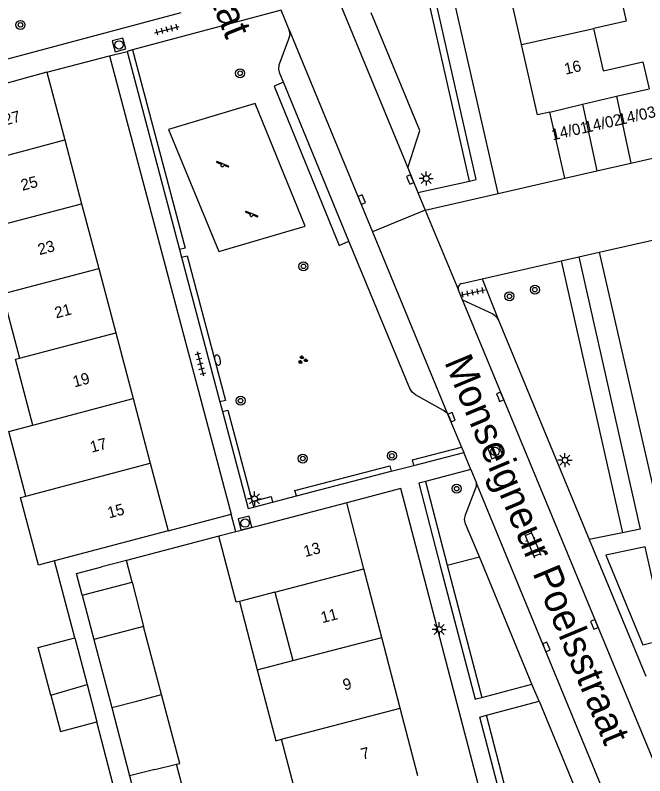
# Model space of a CAD drawing. Extents: x 136000 to 138005, y 398500 to 400500.
# Drawn here: x 137462.4 to 137518.2, y 399333.7 to 399401.1 of the extents above; entities that cross this region are included whole.
import ezdxf

# ---------------------------------------------------------------- set-up
doc = ezdxf.new("R2010")
doc.units = 0
for name, color, linetype in [('gg-afsc-erfafscheiding', 7, 'Continuous'), ('gg-anno-huisnummerreeks BGT', 7, 'Continuous'), ('gg-anno-openbare ruimte label', 7, 'Continuous'), ('gg-bbg-bijgebouw', 7, 'Continuous'), ('gg-bbg-gedigitaliseerde bebouwing', 7, 'Continuous'), ('gg-bbg-gedigitaliseerde bijgebouw', 7, 'Continuous'), ('gg-bbg-hoofdgebouw', 7, 'Continuous'), ('gg-bbg-luifel en loopbrug', 7, 'Continuous'), ('gg-bbg-tussenscheiding', 7, 'Continuous'), ('gg-knt-verharding', 7, 'Continuous'), ('gg-knt-verharding nz', 7, 'Continuous'), ('gt-grn-groengrens', 7, 'Continuous'), ('gt-grn-weggrens', 7, 'Continuous'), ('gt-symb-boom', 7, 'Continuous'), ('gt-symb-brandkraan', 7, 'Continuous'), ('gt-symb-groenvak', 7, 'Continuous'), ('gt-symb-klinker verharding', 7, 'Continuous'), ('gt-symb-kolk', 7, 'Continuous'), ('gt-symb-lichtmast', 7, 'Continuous'), ('gt-symb-rioolschacht', 7, 'Continuous'), ('gt-symb-speelvoorziening', 7, 'Continuous'), ('gt-symb-tegel verharding', 7, 'Continuous')]:
    doc.layers.add(name, color=color, linetype=linetype)

# ---------------------------------------------------------------- blocks, each defined once
blk = doc.blocks.new('gt0-KOLK')
at = {"layer": 'gt-symb-kolk'}
blk.add_lwpolyline([(0, 0), (0.375, 0), (0.375, 0.4), (-0.375, 0.4), (-0.375, 0), (0, 0)], dxfattribs=at)
blk = doc.blocks.new('gt0-KL1')
at = {"layer": 'gt-symb-klinker verharding'}
for p, q in [((-1.15, 0.3), (1.15, 0.3)), ((-1, -0.3), (-1, 0.3)), ((-0.5, 0.3), (-0.5, 0.45)), ((0, -0.3), (0, 0.3)), ((0.5, 0.3), (0.5, 0.45)), ((1, -0.3), (1, 0.3)), ((-1.15, -0.3), (1.15, -0.3)), ((-0.5, -0.45), (-0.5, -0.3)), ((0.5, -0.45), (0.5, -0.3))]:
    blk.add_line(p, q, dxfattribs=at)
blk = doc.blocks.new('gt0-LMAST')
at = {"layer": 'gt-symb-lichtmast'}
for p, q in [((-0.182, 0.173), (-0.447, 0.438)), ((-0.005, 0.246), (-0.005, 0.621)), ((0.172, 0.173), (0.437, 0.438)), ((-0.255, -0.004), (-0.63, -0.004)), ((-0.182, -0.181), (-0.447, -0.446)), ((-0.005, -0.254), (-0.005, -0.629)), ((0.437, -0.446), (0.172, -0.181)), ((0.245, -0.004), (0.62, -0.004))]:
    blk.add_line(p, q, dxfattribs=at)
blk.add_circle((-0.005, -0.004), 0.25, dxfattribs=at)
blk = doc.blocks.new('gt0-BOOM')
at = {"layer": 'gt-symb-boom'}
for radius in [0.4, 0.2]:
    blk.add_circle((0, 0), radius, dxfattribs=at)
blk = doc.blocks.new('gt0-RS')
at = {"layer": 'gt-symb-rioolschacht'}
blk.add_lwpolyline([(-0.5, -0.5), (0.5, -0.5), (0.5, 0.5), (-0.5, 0.5)], close=True, dxfattribs=at)
blk.add_circle((0, 0), 0.375, dxfattribs=at)
blk = doc.blocks.new('gt0-TEG1')
at = {"layer": 'gt-symb-tegel verharding'}
for p, q in [((-1.125, 0), (1.125, 0)), ((-0.9, -0.25), (-0.9, 0.25)), ((-0.45, -0.25), (-0.45, 0.25)), ((0, -0.25), (0, 0.25)), ((0.45, -0.25), (0.45, 0.25)), ((0.9, -0.25), (0.9, 0.25))]:
    blk.add_line(p, q, dxfattribs=at)
blk = doc.blocks.new('gt0-GRVAK')
at = {"layer": 'gt-symb-groenvak'}
for p, q in [((-0.11, 0.189), (-0.228, 0.24)), ((-0.182, 0.153), (0.088, 0.153)), ((-0.091, 0.211), (-0.156, 0.322)), ((-0.047, 0.214), (-0.047, 0.393)), ((-0.004, 0.211), (0.061, 0.322)), ((0.015, 0.189), (0.133, 0.24)), ((0.262, -0.052), (0.197, 0.059)), ((0.305, -0.049), (0.305, 0.13)), ((0.349, -0.052), (0.414, 0.059)), ((-0.245, -0.228), (-0.363, -0.177)), ((-0.318, -0.264), (-0.047, -0.264)), ((-0.226, -0.206), (-0.291, -0.095)), ((-0.183, -0.203), (-0.183, -0.024)), ((-0.139, -0.206), (-0.074, -0.095)), ((-0.12, -0.228), (-0.002, -0.177)), ((0.243, -0.074), (0.125, -0.023)), ((0.17, -0.11), (0.441, -0.11)), ((0.368, -0.074), (0.486, -0.023))]:
    blk.add_line(p, q, dxfattribs=at)
blk = doc.blocks.new('gt0-SV')
at = {"layer": 'gt-symb-speelvoorziening'}
for p, q in [((-0.477, 0.255), (-0.08, 0.096)), ((0.542, -0.076), (-0.449, 0.324)), ((0.125, 0.014), (0.515, -0.143))]:
    blk.add_line(p, q, dxfattribs=at)
for centre, radius, start, end in [((-0.466, 0.291), 0.0369, 63.6251, 252.66016), ((-0.002, -0.005), 0.128, 127.68665, 8.59861), ((0.531, -0.111), 0.0363, 243.50852, 72.54358)]:
    blk.add_arc(centre, radius, start, end, dxfattribs=at)
blk = doc.blocks.new('gt0-BR')
at = {"layer": 'gt-symb-brandkraan'}
for centre, radius, start, end in [((-0.244, 0), 0.206, 107.56694, 252.43307), ((0.599, -2.664), 3, 106.89205, 107.56694), ((0, -0.691), 0.938, 73.10799, 106.89205), ((-0.599, -2.664), 3, 72.43309, 73.10799), ((0.244, 0), 0.206, 287.56695, 72.43309), ((0.599, 2.664), 3, 252.43307, 253.10797), ((0, 0.691), 0.938, 253.10797, 286.89206), ((-0.599, 2.664), 3, 286.89206, 287.56695)]:
    blk.add_arc(centre, radius, start, end, dxfattribs=at)

msp = doc.modelspace()

# ---------------------------------------------------------------- linework, layer by layer
at = {"layer": 'gg-afsc-erfafscheiding'}
for p, q in [((137480.417, 399354.922), (137472.216, 399352.788)), ((137467.639, 399345.917), (137465.851, 399352.74)), ((137471.396, 399331.58), (137469.591, 399338.468))]:
    msp.add_line(p, q, dxfattribs=at)
at = {"layer": 'gg-bbg-bijgebouw'}
for p, q in [((137511.08, 399386.66), (137509.77, 399392.51)), ((137516.943, 399387.997), (137519.942, 399388.681)), ((137513.93, 399387.31), (137516.943, 399387.997)), ((137511.08, 399386.66), (137513.93, 399387.31))]:
    msp.add_line(p, q, dxfattribs=at)
at = {"layer": 'gg-bbg-gedigitaliseerde bebouwing'}
for p, q in [((137514.515, 399396.178), (137513.665, 399399.94)), ((137461.224, 399376.417), (137462.73, 399370.722)), ((137481.905, 399355.309), (137480.417, 399354.922)), ((137483.856, 399355.817), (137481.905, 399355.309)), ((137485.384, 399349.976), (137482.238, 399349.157)), ((137485.384, 399349.976), (137486.965, 399343.904)), ((137483.82, 399343.085), (137486.965, 399343.904)), ((137487.549, 399330.949), (137485.978, 399336.939))]:
    msp.add_line(p, q, dxfattribs=at)
for points in [[(137515.234, 399406.366), (137516.526, 399400.579), (137513.665, 399399.94)], [(137514.515, 399396.178), (137518.01, 399396.983), (137518.559, 399394.595)], [(137463.923, 399364.779), (137462.376, 399370.629), (137462.73, 399370.722)], [(137463.307, 399358.485), (137461.792, 399364.216), (137463.923, 399364.779)], [(137464.415, 399352.36), (137462.829, 399358.358), (137463.307, 399358.485)], [(137482.238, 399349.157), (137481.939, 399349.079), (137480.417, 399354.922)], [(137483.82, 399343.085), (137485.457, 399336.803), (137485.978, 399336.939)]]:
    msp.add_lwpolyline(points, dxfattribs=at)
at = {"layer": 'gg-bbg-gedigitaliseerde bijgebouw'}
for p, q in [((137468.306, 399349.702), (137472.719, 399350.855)), ((137472.719, 399350.855), (137473.743, 399346.935)), ((137468.306, 399349.702), (137469.332, 399345.775)), ((137475.336, 399340.895), (137473.743, 399346.935)), ((137467.639, 399345.917), (137468.722, 399341.785)), ((137469.332, 399345.775), (137470.909, 399339.737)), ((137468.722, 399341.785), (137469.591, 399338.468)), ((137470.909, 399339.737), (137472.486, 399333.7)), ((137472.486, 399333.7), (137474.117, 399327.452))]:
    msp.add_line(p, q, dxfattribs=at)
for points in [[(137465.512, 399340.845), (137464.405, 399345.07), (137467.639, 399345.917)], [(137465.512, 399340.845), (137466.357, 399337.62), (137469.591, 399338.468)], [(137476.664, 399334.718), (137476.947, 399334.787), (137475.336, 399340.895)], [(137476.343, 399328.032), (137478.278, 399328.537), (137476.664, 399334.718)]]:
    msp.add_lwpolyline(points, dxfattribs=at)
at = {"layer": 'gg-bbg-hoofdgebouw'}
for p, q in [((137507.25, 399398.508), (137505.944, 399404.288)), ((137465.16, 399396.05), (137457.652, 399394.011)), ((137465.16, 399396.05), (137466.746, 399390.052)), ((137466.746, 399390.052), (137468.242, 399384.396)), ((137468.242, 399384.396), (137469.76, 399378.654)), ((137469.76, 399378.654), (137471.264, 399372.969)), ((137471.264, 399372.969), (137472.808, 399367.128)), ((137472.808, 399367.128), (137474.323, 399361.401)), ((137474.323, 399361.401), (137475.91, 399355.4)), ((137491.749, 399357.882), (137483.856, 399355.817)), ((137493.272, 399352.04), (137491.749, 399357.882)), ((137475.91, 399355.4), (137465.851, 399352.74)), ((137465.851, 399352.74), (137464.415, 399352.36)), ((137494.858, 399345.953), (137493.272, 399352.04)), ((137496.493, 399339.678), (137494.858, 399345.953)), ((137498.053, 399333.691), (137496.493, 399339.678))]:
    msp.add_line(p, q, dxfattribs=at)
msp.add_lwpolyline([(137509.77, 399392.51), (137508.66, 399392.27), (137507.25, 399398.508)], dxfattribs=at)
at = {"layer": 'gg-bbg-luifel en loopbrug'}
for p, q in [((137472.216, 399352.788), (137470.026, 399352.218)), ((137472.719, 399350.855), (137472.216, 399352.788)), ((137467.8, 399351.638), (137470.026, 399352.218)), ((137468.306, 399349.702), (137467.8, 399351.638)), ((137482.238, 399349.157), (137483.82, 399343.085))]:
    msp.add_line(p, q, dxfattribs=at)
at = {"layer": 'gg-bbg-tussenscheiding'}
for p, q in [((137507.25, 399398.508), (137513.665, 399399.94)), ((137515.67, 399393.943), (137518.559, 399394.595)), ((137512.661, 399393.218), (137515.67, 399393.943)), ((137515.67, 399393.943), (137516.943, 399387.997)), ((137509.77, 399392.51), (137512.661, 399393.218)), ((137512.661, 399393.218), (137513.93, 399387.31)), ((137457.942, 399387.731), (137466.746, 399390.052)), ((137459.431, 399382.101), (137468.242, 399384.396)), ((137461.224, 399376.417), (137469.76, 399378.654)), ((137462.73, 399370.722), (137471.264, 399372.969)), ((137463.923, 399364.779), (137472.808, 399367.128)), ((137463.307, 399358.485), (137474.323, 399361.401)), ((137485.384, 399349.976), (137493.272, 399352.04)), ((137473.743, 399346.935), (137469.332, 399345.775)), ((137486.965, 399343.904), (137494.858, 399345.953)), ((137465.512, 399340.845), (137468.722, 399341.785)), ((137473.135, 399340.314), (137475.336, 399340.895)), ((137470.909, 399339.737), (137473.135, 399340.314)), ((137485.978, 399336.939), (137496.493, 399339.678)), ((137474.72, 399334.244), (137476.664, 399334.718)), ((137474.72, 399334.244), (137472.486, 399333.7))]:
    msp.add_line(p, q, dxfattribs=at)
at = {"layer": 'gg-knt-verharding'}
for p, q in [((137505.164, 399385.311), (137493.421, 399437.164)), ((137477.051, 399401.319), (137458.967, 399396.503)), ((137485.932, 399401.548), (137472.763, 399398.029)), ((137486.653, 399399.801), (137485.932, 399401.548)), ((137472.763, 399398.029), (137472.28, 399397.9)), ((137472.28, 399397.9), (137476.933, 399380.333)), ((137465.16, 399396.05), (137470.71, 399397.52)), ((137470.71, 399397.52), (137481.497, 399356.878)), ((137491.95, 399381.07), (137486.132, 399395.169)), ((137497.171, 399387.57), (137498.067, 399385.399)), ((137498.067, 399385.399), (137502.634, 399386.41)), ((137505.164, 399385.311), (137511.08, 399386.66)), ((137498.067, 399385.399), (137498.71, 399383.84)), ((137498.71, 399383.84), (137505.164, 399385.311)), ((137514.123, 399380.104), (137523.409, 399382.214)), ((137476.933, 399380.333), (137477.111, 399379.661)), ((137477.111, 399379.661), (137480.506, 399366.842)), ((137510.767, 399379.341), (137512.328, 399379.696)), ((137512.328, 399379.696), (137514.123, 399380.104)), ((137514.123, 399380.104), (137524.319, 399335.572)), ((137503.745, 399377.746), (137510.767, 399379.341)), ((137501.96, 399377.34), (137503.745, 399377.746)), ((137503.745, 399377.746), (137505.2, 399374.08)), ((137502.008, 399375.87), (137501.655, 399376.723)), ((137505.2, 399374.08), (137513.238, 399354.651)), ((137480.506, 399366.842), (137480.737, 399365.973)), ((137500.66, 399365.838), (137501.924, 399362.826)), ((137501.924, 399362.826), (137502.12, 399362.36)), ((137497.707, 399361.212), (137502.12, 399362.36)), ((137502.752, 399360.831), (137502.12, 399362.36)), ((137487.285, 399358.502), (137495.682, 399360.686)), ((137495.682, 399360.686), (137497.707, 399361.212)), ((137502.752, 399360.831), (137498.72, 399359.773)), ((137502.752, 399360.831), (137503.245, 399359.639)), ((137498.72, 399359.773), (137498.253, 399359.65)), ((137483.494, 399357.516), (137485.168, 399357.951)), ((137485.168, 399357.951), (137487.285, 399358.502)), ((137475.91, 399355.4), (137481.497, 399356.878)), ((137516.202, 399355.242), (137513.238, 399354.651)), ((137513.238, 399354.651), (137518.257, 399342.519)), ((137508.166, 399341.83), (137503.508, 399353.094)), ((137503.715, 399340.642), (137508.166, 399341.83)), ((137503.32, 399340.537), (137503.715, 399340.642)), ((137504.128, 399339.059), (137508.798, 399340.301))]:
    msp.add_line(p, q, dxfattribs=at)
for points in [[(137502.634, 399386.41), (137503.22, 399386.54), (137499.58, 399402.636)], [(137497.171, 399387.57), (137498.241, 399390.879), (137493.922, 399401.33)], [(137486.132, 399395.169), (137485.81, 399395.95), (137485.73, 399396.34), (137485.77, 399396.72), (137486.63, 399399.01), (137486.73, 399399.403), (137486.653, 399399.801)], [(137480.405, 399380.154), (137488.078, 399382.407), (137483.624, 399393.276), (137475.933, 399390.977), (137480.405, 399380.154)], [(137500.66, 399365.838), (137500.33, 399366.08), (137497.84, 399367.45), (137497.54, 399367.7), (137497.33, 399368.03), (137491.95, 399381.07)], [(137512.328, 399379.696), (137517.77, 399355.554), (137516.202, 399355.242)], [(137502.008, 399375.87), (137504.69, 399374.64), (137505.005, 399374.415), (137505.2, 399374.08)], [(137480.737, 399365.973), (137483.01, 399357.39), (137483.494, 399357.516)], [(137498.253, 399359.65), (137498.14, 399359.62), (137500.078, 399352.198)], [(137503.508, 399353.094), (137502.29, 399356.04), (137502.189, 399356.423), (137502.27, 399356.81), (137503.255, 399359.379), (137503.245, 399359.639)], [(137508.05, 399315.24), (137496.55, 399359.15), (137491.749, 399357.882)], [(137517.989, 399345.297), (137520.05, 399345.806), (137518.217, 399353.994), (137514.726, 399353.242), (137517.989, 399345.297)], [(137500.078, 399352.198), (137503.135, 399340.488), (137503.32, 399340.537)], [(137508.798, 399340.301), (137514.84, 399325.69), (137515.058, 399325.352), (137515.4, 399325.14), (137517.946, 399323.841), (137518.097, 399323.687)], [(137509.542, 399315.949), (137503.548, 399338.905), (137504.128, 399339.059)]]:
    msp.add_lwpolyline(points, dxfattribs=at)
msp.add_arc((137502.088, 399376.893), 0.465, 105.95297, 201.43814, dxfattribs=at)
at = {"layer": 'gg-knt-verharding nz'}
for p, q in [((137489.92, 399405.151), (137497.171, 399387.57)), ((137486.653, 399399.801), (137494.034, 399381.905)), ((137494.034, 399381.905), (137500.66, 399365.838)), ((137522.731, 399325.881), (137502.008, 399375.87)), ((137518.097, 399323.687), (137503.245, 399359.639))]:
    msp.add_line(p, q, dxfattribs=at)
at = {"layer": 'gt-grn-groengrens'}
for p, q in [((137502.634, 399386.41), (137498.995, 399402.501)), ((137510.767, 399379.341), (137516.202, 399355.242)), ((137498.72, 399359.773), (137500.658, 399352.35)), ((137483.366, 399357.999), (137483.494, 399357.516)), ((137500.658, 399352.35), (137503.508, 399353.094)), ((137500.658, 399352.35), (137503.715, 399340.642)), ((137511.041, 399312.585), (137504.128, 399339.059))]:
    msp.add_line(p, q, dxfattribs=at)
for points in [[(137472.763, 399398.029), (137477.416, 399380.461), (137476.933, 399380.333)], [(137486.132, 399395.169), (137485.315, 399394.831), (137491.067, 399380.706), (137491.95, 399381.07)], [(137477.111, 399379.661), (137477.594, 399379.789), (137480.99, 399366.97), (137480.506, 399366.842)], [(137480.737, 399365.973), (137481.22, 399366.101), (137483.366, 399357.999)], [(137497.707, 399361.212), (137497.581, 399361.696), (137501.924, 399362.826)], [(137487.285, 399358.502), (137487.159, 399358.986), (137495.557, 399361.17), (137495.682, 399360.686)], [(137483.366, 399357.999), (137485.042, 399358.435), (137485.168, 399357.951)]]:
    msp.add_lwpolyline(points, dxfattribs=at)
at = {"layer": 'gt-grn-weggrens'}
for p, q in [((137470.71, 399397.52), (137472.28, 399397.9)), ((137498.71, 399383.84), (137494.034, 399381.905)), ((137498.71, 399383.84), (137501.655, 399376.723)), ((137481.905, 399355.309), (137481.497, 399356.878)), ((137508.798, 399340.301), (137508.166, 399341.83))]:
    msp.add_line(p, q, dxfattribs=at)

# ---------------------------------------------------------------- block references
at = {"layer": 'gt-symb-boom'}
for p in [(137462.822, 399400.249), (137482.295, 399395.963), (137487.913, 399378.845), (137508.43, 399376.781), (137506.176, 399376.192), (137482.335, 399366.949), (137487.853, 399361.812), (137495.754, 399362.061), (137501.503, 399359.149)]:
    msp.add_blockref('gt0-BOOM', p, dxfattribs=at)
at = {"layer": 'gt-symb-brandkraan', "rotation": 104.647375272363}
msp.add_blockref('gt0-BR', (137480.294, 399370.54), dxfattribs=at)
at = {"layer": 'gt-symb-groenvak'}
msp.add_blockref('gt0-GRVAK', (137487.831, 399370.561), dxfattribs=at)
at = {"layer": 'gt-symb-klinker verharding', "rotation": -67.79435666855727}
msp.add_blockref('gt0-KL1', (137508.237, 399354.187), dxfattribs=at)
at = {"layer": 'gt-symb-kolk'}
for p, rotation in [((137497.191, 399386.467), -67.5918017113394), ((137492.893, 399384.69), -67.53882429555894), ((137505.164, 399367.21), -67.71962896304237), ((137500.863, 399365.409), -67.48588735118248), ((137513.517, 399347.036), -67.48588735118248), ((137509.268, 399345.042), -67.48588735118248)]:
    msp.add_blockref('gt0-KOLK', p, dxfattribs=dict(at, rotation=rotation))
at = {"layer": 'gt-symb-lichtmast'}
for p in [(137498.805, 399386.631), (137511.103, 399361.668), (137483.578, 399358.26), (137499.952, 399346.679)]:
    msp.add_blockref('gt0-LMAST', p, dxfattribs=at)
at = {"layer": 'gt-symb-rioolschacht'}
for p, rotation in [((137471.558, 399398.472), 15.00891367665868), ((137504.903, 399362.447), -67.97515406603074), ((137482.731, 399356.099), 13.007504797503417)]:
    msp.add_blockref('gt0-RS', p, dxfattribs=dict(at, rotation=rotation))
at = {"layer": 'gt-symb-speelvoorziening'}
for p in [(137480.715, 399387.808), (137483.288, 399383.391)]:
    msp.add_blockref('gt0-SV', p, dxfattribs=at)
at = {"layer": 'gt-symb-tegel verharding'}
for p, rotation in [((137475.811, 399399.835), 14.481034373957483), ((137502.916, 399376.532), 11.826703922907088), ((137478.775, 399370.218), -75.10181274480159)]:
    msp.add_blockref('gt0-TEG1', p, dxfattribs=dict(at, rotation=rotation))

# ---------------------------------------------------------------- texts
at = {"layer": 'gg-anno-huisnummerreeks BGT'}
for s, rotation, p in [('16', 12.7, (137511.156, 399395.843)), ('14/03', 12.8, (137515.96, 399391.365)), ('27', 14.8, (137461.468, 399391.327)), ('14/02', 12.8, (137512.954, 399390.68)), ('14/01', 12.8, (137510.022, 399390.011)), ('25', 14.8, (137462.999, 399385.538)), ('23', 14.8, (137464.506, 399379.84)), ('21', 14.8, (137465.99, 399374.228)), ('19', 14.8, (137467.606, 399368.117)), ('17', 14.8, (137469.137, 399362.328)), ('15', 14.8, (137470.678, 399356.503)), ('13', 14.6, (137488.065, 399353.077)), ('11', 14.6, (137489.592, 399347.217)), ('9', 14.6, (137491.549, 399341.247)), ('7', 14.6, (137493.148, 399335.112))]:
    msp.add_text(s, height=1, rotation=rotation, dxfattribs=at).set_placement(p)
at = {"layer": 'gg-anno-openbare ruimte label'}
for rotation, p in [(292, (137467.226, 399433.172)), (292.7, (137500.374, 399370.375))]:
    msp.add_text('Monseigneur Poelsstraat', height=2.5, rotation=rotation, dxfattribs=at).set_placement(p)

doc.saveas('drawing.dxf')
